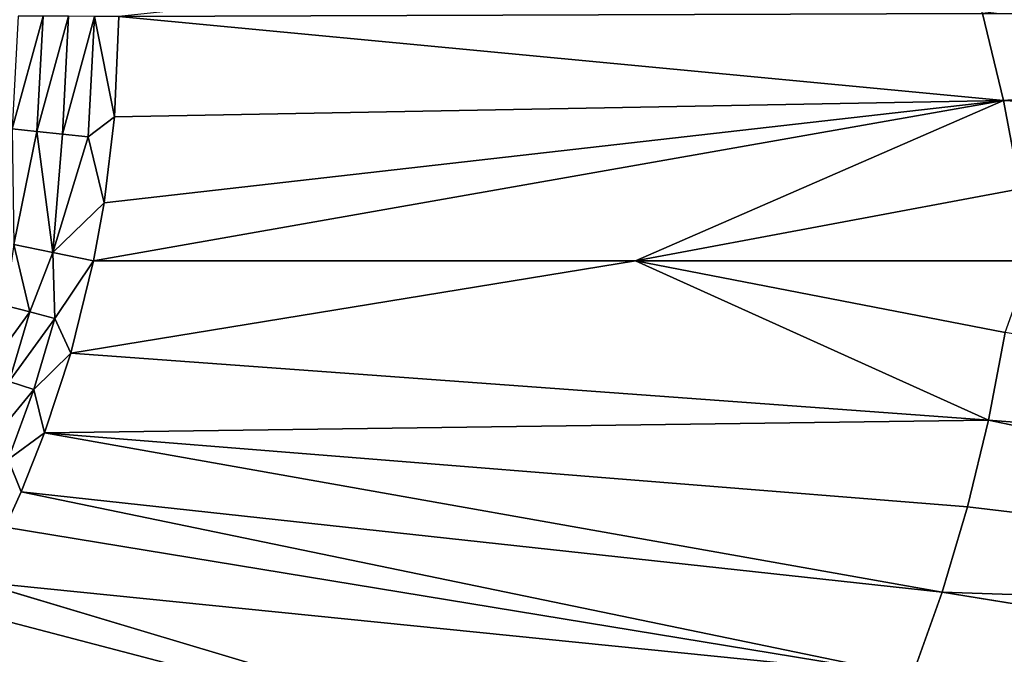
# Model space of a CAD drawing. Extents: x 0 to 605, y 0 to 400.
# Tile 951 of 1056: x 325 to 345, y 192 to 205. Entities that reach past the tile are written whole.
import ezdxf

# ---------------------------------------------------------------- set-up
doc = ezdxf.new("R2010")
doc.units = 0
doc.header["$LTSCALE"] = 25.4
doc.layers.get('0').update_dxf_attribs({"linetype": 'CONTINUOUS'})

# ---------------------------------------------------------------- blocks, each defined once
blk = doc.blocks.new('ATLANTA610_-_S_STL')
at = {"color": 0}
for p, q in [((364.547, 25.82, 210.071), (344.248, 25.377, 206.779)), ((364.547, 25.82, 210.071), (344.248, 25.377, 206.779)), ((365.313, 25.823, 207.483), (345.192, 25.381, 203.275)), ((365.313, 25.823, 207.483), (345.192, 25.381, 203.275)), ((366.729, 25.843, 197.843), (345.498, 25.386, 196.756)), ((366.729, 25.843, 197.843), (345.498, 25.386, 196.756)), ((366.226, 25.836, 195.174), (345.498, 25.386, 196.756)), ((366.226, 25.836, 195.174), (345.498, 25.386, 196.756)), ((342.108, 25.377, 211.807), (324.578, 25.154, 206.57)), ((342.108, 25.377, 211.807), (324.578, 25.154, 206.57)), ((343.634, 25.376, 208.491), (325.458, 25.154, 204.734)), ((343.634, 25.376, 208.491), (325.458, 25.154, 204.734)), ((344.248, 25.377, 206.779), (325.938, 25.155, 203.53)), ((344.248, 25.377, 206.779), (325.938, 25.155, 203.53)), ((345.192, 25.381, 203.275), (326.47, 25.156, 201.909)), ((345.192, 25.381, 203.275), (326.47, 25.156, 201.909)), ((345.498, 25.386, 196.756), (326.936, 25.159, 200.027)), ((345.498, 25.386, 196.756), (326.936, 25.159, 200.027)), ((327.153, 25.161, 198.839), (345.498, 25.386, 196.756)), ((327.153, 25.161, 198.839), (345.498, 25.386, 196.756)), ((327.365, 25.165, 197.087), (345.498, 25.386, 196.756)), ((327.365, 25.165, 197.087), (345.498, 25.386, 196.756)), ((345.84, 25.388, 198.555), (337.99, 25.274, 200.027)), ((345.84, 25.388, 198.555), (337.99, 25.274, 200.027)), ((345.498, 25.386, 196.756), (337.99, 25.274, 200.027)), ((345.498, 25.386, 196.756), (337.99, 25.274, 200.027)), ((337.99, 25.274, 200.027), (345.532, 25.383, 201.489)), ((337.99, 25.274, 200.027), (345.532, 25.383, 201.489)), ((345.192, 25.381, 203.275), (337.99, 25.274, 200.027)), ((345.192, 25.381, 203.275), (337.99, 25.274, 200.027)), ((344.248, 25.377, 206.779), (343.634, 25.376, 208.491)), ((344.248, 25.377, 206.779), (343.634, 25.376, 208.491)), ((344.766, 25.379, 205.039), (344.248, 25.377, 206.779)), ((344.766, 25.379, 205.039), (344.248, 25.377, 206.779)), ((344.766, 25.379, 205.039), (345.192, 25.381, 203.275)), ((344.766, 25.379, 205.039), (345.192, 25.381, 203.275)), ((345.498, 25.386, 196.756), (345.069, 25.384, 194.979)), ((345.498, 25.386, 196.756), (345.069, 25.384, 194.979)), ((345.192, 25.381, 203.275), (345.532, 25.383, 201.489)), ((345.192, 25.381, 203.275), (345.532, 25.383, 201.489)), ((345.84, 25.388, 198.555), (345.498, 25.386, 196.756)), ((345.84, 25.388, 198.555), (345.498, 25.386, 196.756)), ((325.135, 25.154, 205.454), (325.458, 25.154, 204.734)), ((325.135, 25.154, 205.454), (325.458, 25.154, 204.734)), ((325.193, 25.126, 204.074), (325.938, 25.155, 203.53)), ((325.193, 25.126, 204.074), (325.938, 25.155, 203.53)), ((325.458, 25.154, 204.734), (325.193, 25.126, 204.074)), ((325.458, 25.154, 204.734), (325.193, 25.126, 204.074)), ((325.716, 25.127, 202.651), (325.193, 25.126, 204.074)), ((325.716, 25.127, 202.651), (325.193, 25.126, 204.074)), ((325.716, 25.127, 202.651), (325.214, 25.041, 202.484)), ((325.716, 25.127, 202.651), (325.214, 25.041, 202.484)), ((325.458, 25.154, 204.734), (325.938, 25.155, 203.53)), ((325.458, 25.154, 204.734), (325.938, 25.155, 203.53)), ((326.147, 25.128, 201.202), (325.637, 25.042, 201.067)), ((326.147, 25.128, 201.202), (325.637, 25.042, 201.067)), ((326.47, 25.156, 201.909), (325.716, 25.127, 202.651)), ((326.47, 25.156, 201.909), (325.716, 25.127, 202.651)), ((325.938, 25.155, 203.53), (325.716, 25.127, 202.651)), ((325.938, 25.155, 203.53), (325.716, 25.127, 202.651)), ((326.147, 25.128, 201.202), (325.716, 25.127, 202.651)), ((326.147, 25.128, 201.202), (325.716, 25.127, 202.651)), ((325.938, 25.155, 203.53), (326.47, 25.156, 201.909)), ((325.938, 25.155, 203.53), (326.47, 25.156, 201.909)), ((326.109, 25.081, 199.855), (327.153, 25.161, 198.839)), ((326.109, 25.081, 199.855), (327.153, 25.161, 198.839)), ((326.109, 25.081, 199.855), (326.936, 25.159, 200.027)), ((326.109, 25.081, 199.855), (326.936, 25.159, 200.027)), ((326.825, 25.135, 197.496), (326.109, 25.081, 199.855)), ((326.825, 25.135, 197.496), (326.109, 25.081, 199.855)), ((326.109, 25.081, 199.855), (326.147, 25.128, 201.202)), ((326.109, 25.081, 199.855), (326.147, 25.128, 201.202)), ((326.936, 25.159, 200.027), (326.147, 25.128, 201.202)), ((326.936, 25.159, 200.027), (326.147, 25.128, 201.202)), ((326.47, 25.156, 201.909), (326.147, 25.128, 201.202)), ((326.47, 25.156, 201.909), (326.147, 25.128, 201.202)), ((326.825, 25.135, 197.496), (326.3, 25.049, 197.442)), ((326.825, 25.135, 197.496), (326.3, 25.049, 197.442)), ((326.47, 25.156, 201.909), (337.99, 25.274, 200.027)), ((326.47, 25.156, 201.909), (337.99, 25.274, 200.027)), ((326.47, 25.156, 201.909), (326.936, 25.159, 200.027)), ((326.47, 25.156, 201.909), (326.936, 25.159, 200.027)), ((326.825, 25.135, 197.496), (327.365, 25.165, 197.087)), ((326.825, 25.135, 197.496), (327.365, 25.165, 197.087)), ((326.825, 25.135, 197.496), (327.153, 25.161, 198.839)), ((326.825, 25.135, 197.496), (327.153, 25.161, 198.839)), ((326.956, 25.142, 195.041), (326.825, 25.135, 197.496)), ((326.956, 25.142, 195.041), (326.825, 25.135, 197.496)), ((337.99, 25.274, 200.027), (326.936, 25.159, 200.027)), ((337.99, 25.274, 200.027), (326.936, 25.159, 200.027)), ((326.936, 25.159, 200.027), (327.153, 25.161, 198.839)), ((326.936, 25.159, 200.027), (327.153, 25.161, 198.839)), ((326.956, 25.142, 195.041), (327.365, 25.165, 197.087)), ((326.956, 25.142, 195.041), (327.365, 25.165, 197.087)), ((327.153, 25.161, 198.839), (327.365, 25.165, 197.087)), ((327.153, 25.161, 198.839), (327.365, 25.165, 197.087)), ((327.365, 25.165, 197.087), (327.454, 25.171, 195.043)), ((327.365, 25.165, 197.087), (327.454, 25.171, 195.043)), ((325.637, 25.042, 201.067), (325.132, 24.899, 200.934)), ((325.637, 25.042, 201.067), (325.132, 24.899, 200.934)), ((325.214, 25.041, 202.484), (325.637, 25.042, 201.067)), ((325.214, 25.041, 202.484), (325.637, 25.042, 201.067)), ((325.308, 24.86, 199.689), (326.109, 25.081, 199.855)), ((325.308, 24.86, 199.689), (326.109, 25.081, 199.855)), ((325.637, 25.042, 201.067), (325.308, 24.86, 199.689)), ((325.637, 25.042, 201.067), (325.308, 24.86, 199.689)), ((326.109, 25.081, 199.855), (325.637, 25.042, 201.067)), ((326.109, 25.081, 199.855), (325.637, 25.042, 201.067)), ((325.781, 24.905, 197.387), (326.109, 25.081, 199.855)), ((325.781, 24.905, 197.387), (326.109, 25.081, 199.855)), ((326.3, 25.049, 197.442), (325.781, 24.905, 197.387)), ((326.3, 25.049, 197.442), (325.781, 24.905, 197.387)), ((325.907, 24.912, 195.038), (325.781, 24.905, 197.387)), ((325.907, 24.912, 195.038), (325.781, 24.905, 197.387)), ((326.3, 25.049, 197.442), (326.109, 25.081, 199.855)), ((326.3, 25.049, 197.442), (326.109, 25.081, 199.855)), ((326.429, 25.056, 195.039), (326.3, 25.049, 197.442)), ((326.429, 25.056, 195.039), (326.3, 25.049, 197.442)), ((325.781, 24.905, 197.387), (325.278, 24.704, 197.335)), ((325.781, 24.905, 197.387), (325.278, 24.704, 197.335)), ((325.781, 24.905, 197.387), (325.308, 24.86, 199.689)), ((325.781, 24.905, 197.387), (325.308, 24.86, 199.689))]:
    blk.add_line(p, q, dxfattribs=at)
mesh = blk.add_polyface(dxfattribs=at)
corners = [(343.634, 25.376, 208.491), (364.547, 25.82, 210.071), (344.248, 25.377, 206.779), (363.637, 25.818, 212.618)]
mesh.append_faces([[corners[k] for k in face] for face in [(0, 1, 2), (1, 0, 3)]], dxfattribs={"vtx0": -1, "color": 0})
mesh = blk.add_polyface(dxfattribs=at)
corners = [(344.766, 25.379, 205.039), (365.313, 25.823, 207.483), (345.192, 25.381, 203.275), (344.248, 25.377, 206.779), (364.547, 25.82, 210.071)]
mesh.append_faces([[corners[k] for k in face] for face in [(0, 1, 2), (1, 3, 4)]], dxfattribs={"vtx0": -1, "color": 0})
mesh.append_faces([[corners[k] for k in face] for face in [(1, 0, 3)]], dxfattribs={"vtx0": -1, "vtx2": -1, "color": 0})
mesh = blk.add_polyface(dxfattribs=at)
corners = [(345.069, 25.384, 194.979), (366.226, 25.836, 195.174), (365.594, 25.831, 192.538), (345.498, 25.386, 196.756)]
mesh.append_faces([[corners[k] for k in face] for face in [(0, 1, 2), (1, 0, 3)]], dxfattribs={"vtx0": -1, "color": 0})
mesh = blk.add_polyface(dxfattribs=at)
corners = [(345.192, 25.381, 203.275), (365.942, 25.829, 204.859), (345.532, 25.383, 201.489), (365.313, 25.823, 207.483)]
mesh.append_faces([[corners[k] for k in face] for face in [(0, 1, 2), (1, 0, 3)]], dxfattribs={"vtx0": -1, "color": 0})
mesh = blk.add_polyface(dxfattribs=at)
corners = [(345.84, 25.388, 198.555), (366.729, 25.843, 197.843), (345.498, 25.386, 196.756)]
mesh.append_faces([[corners[k] for k in face] for face in [(0, 1, 2)]], dxfattribs={"color": 0})
mesh = blk.add_polyface(dxfattribs=at)
corners = [(366.729, 25.843, 197.843), (366.226, 25.836, 195.174), (345.498, 25.386, 196.756)]
mesh.append_faces([[corners[k] for k in face] for face in [(0, 1, 2)]], dxfattribs={"color": 0})
mesh = blk.add_polyface(dxfattribs=at)
corners = [(324.268, 25.154, 207.139), (342.108, 25.377, 211.807), (324.578, 25.154, 206.57), (323.558, 25.155, 208.328), (341.192, 25.378, 213.396)]
mesh.append_faces([[corners[k] for k in face] for face in [(0, 1, 2), (1, 3, 4)]], dxfattribs={"vtx0": -1, "color": 0})
mesh.append_faces([[corners[k] for k in face] for face in [(1, 0, 3)]], dxfattribs={"vtx0": -1, "vtx2": -1, "color": 0})
mesh = blk.add_polyface(dxfattribs=at)
corners = [(325.135, 25.154, 205.454), (343.634, 25.376, 208.491), (325.458, 25.154, 204.734), (324.578, 25.154, 206.57), (342.108, 25.377, 211.807), (342.921, 25.376, 210.169)]
mesh.append_faces([[corners[k] for k in face] for face in [(0, 1, 2), (1, 4, 5)]], dxfattribs={"vtx0": -1, "color": 0})
mesh.append_faces([[corners[k] for k in face] for face in [(1, 0, 3), (1, 3, 4)]], dxfattribs={"vtx0": -1, "vtx2": -1, "color": 0})
mesh = blk.add_polyface(dxfattribs=at)
corners = [(325.458, 25.154, 204.734), (344.248, 25.377, 206.779), (325.938, 25.155, 203.53), (343.634, 25.376, 208.491)]
mesh.append_faces([[corners[k] for k in face] for face in [(0, 1, 2), (1, 0, 3)]], dxfattribs={"vtx0": -1, "color": 0})
mesh = blk.add_polyface(dxfattribs=at)
corners = [(325.938, 25.155, 203.53), (345.192, 25.381, 203.275), (326.47, 25.156, 201.909), (344.766, 25.379, 205.039), (344.248, 25.377, 206.779)]
mesh.append_faces([[corners[k] for k in face] for face in [(0, 1, 2), (3, 0, 4)]], dxfattribs={"vtx0": -1, "color": 0})
mesh.append_faces([[corners[k] for k in face] for face in [(1, 0, 3)]], dxfattribs={"vtx0": -1, "vtx1": -1, "color": 0})
mesh = blk.add_polyface(dxfattribs=at)
corners = [(345.192, 25.381, 203.275), (337.99, 25.274, 200.027), (326.47, 25.156, 201.909)]
mesh.append_faces([[corners[k] for k in face] for face in [(0, 1, 2)]], dxfattribs={"color": 0})
mesh = blk.add_polyface(dxfattribs=at)
corners = [(326.936, 25.159, 200.027), (337.99, 25.274, 200.027), (345.498, 25.386, 196.756)]
mesh.append_faces([[corners[k] for k in face] for face in [(0, 1, 2)]], dxfattribs={"color": 0})
mesh = blk.add_polyface(dxfattribs=at)
corners = [(326.936, 25.159, 200.027), (345.498, 25.386, 196.756), (327.153, 25.161, 198.839)]
mesh.append_faces([[corners[k] for k in face] for face in [(0, 1, 2)]], dxfattribs={"color": 0})
mesh = blk.add_polyface(dxfattribs=at)
corners = [(327.153, 25.161, 198.839), (345.498, 25.386, 196.756), (327.365, 25.165, 197.087)]
mesh.append_faces([[corners[k] for k in face] for face in [(0, 1, 2)]], dxfattribs={"color": 0})
mesh = blk.add_polyface(dxfattribs=at)
corners = [(327.454, 25.171, 195.043), (345.069, 25.384, 194.979), (344.548, 25.382, 193.227), (345.498, 25.386, 196.756), (327.365, 25.165, 197.087)]
mesh.append_faces([[corners[k] for k in face] for face in [(0, 1, 2), (3, 0, 4)]], dxfattribs={"vtx0": -1, "color": 0})
mesh.append_faces([[corners[k] for k in face] for face in [(1, 0, 3)]], dxfattribs={"vtx0": -1, "vtx1": -1, "color": 0})
mesh = blk.add_polyface(dxfattribs=at)
corners = [(337.99, 25.274, 200.027), (346.058, 25.391, 200.027), (345.84, 25.388, 198.555), (345.532, 25.383, 201.489)]
mesh.append_faces([[corners[k] for k in face] for face in [(0, 1, 2), (1, 0, 3)]], dxfattribs={"vtx0": -1, "color": 0})
mesh = blk.add_polyface(dxfattribs=at)
corners = [(337.99, 25.274, 200.027), (345.84, 25.388, 198.555), (345.498, 25.386, 196.756)]
mesh.append_faces([[corners[k] for k in face] for face in [(0, 1, 2)]], dxfattribs={"color": 0})
mesh = blk.add_polyface(dxfattribs=at)
corners = [(345.192, 25.381, 203.275), (345.532, 25.383, 201.489), (337.99, 25.274, 200.027)]
mesh.append_faces([[corners[k] for k in face] for face in [(0, 1, 2)]], dxfattribs={"color": 0})
mesh = blk.add_polyface(dxfattribs=at)
corners = [(324.703, 25.04, 203.877), (325.716, 25.127, 202.651), (325.214, 25.041, 202.484), (325.193, 25.126, 204.074)]
mesh.append_faces([[corners[k] for k in face] for face in [(0, 1, 2), (1, 0, 3)]], dxfattribs={"vtx0": -1, "color": 0})
mesh = blk.add_polyface(dxfattribs=at)
corners = [(325.135, 25.154, 205.454), (325.458, 25.154, 204.734), (325.193, 25.126, 204.074)]
mesh.append_faces([[corners[k] for k in face] for face in [(0, 1, 2)]], dxfattribs={"color": 0})
mesh = blk.add_polyface(dxfattribs=at)
corners = [(325.193, 25.126, 204.074), (325.938, 25.155, 203.53), (325.716, 25.127, 202.651)]
mesh.append_faces([[corners[k] for k in face] for face in [(0, 1, 2)]], dxfattribs={"color": 0})
mesh = blk.add_polyface(dxfattribs=at)
corners = [(325.458, 25.154, 204.734), (325.938, 25.155, 203.53), (325.193, 25.126, 204.074)]
mesh.append_faces([[corners[k] for k in face] for face in [(0, 1, 2)]], dxfattribs={"color": 0})
mesh = blk.add_polyface(dxfattribs=at)
corners = [(325.214, 25.041, 202.484), (326.147, 25.128, 201.202), (325.637, 25.042, 201.067), (325.716, 25.127, 202.651)]
mesh.append_faces([[corners[k] for k in face] for face in [(0, 1, 2), (1, 0, 3)]], dxfattribs={"vtx0": -1, "color": 0})
mesh = blk.add_polyface(dxfattribs=at)
corners = [(326.147, 25.128, 201.202), (326.109, 25.081, 199.855), (325.637, 25.042, 201.067)]
mesh.append_faces([[corners[k] for k in face] for face in [(0, 1, 2)]], dxfattribs={"color": 0})
mesh = blk.add_polyface(dxfattribs=at)
corners = [(325.938, 25.155, 203.53), (326.47, 25.156, 201.909), (325.716, 25.127, 202.651)]
mesh.append_faces([[corners[k] for k in face] for face in [(0, 1, 2)]], dxfattribs={"color": 0})
mesh = blk.add_polyface(dxfattribs=at)
corners = [(325.716, 25.127, 202.651), (326.47, 25.156, 201.909), (326.147, 25.128, 201.202)]
mesh.append_faces([[corners[k] for k in face] for face in [(0, 1, 2)]], dxfattribs={"color": 0})
mesh = blk.add_polyface(dxfattribs=at)
corners = [(326.109, 25.081, 199.855), (327.153, 25.161, 198.839), (326.825, 25.135, 197.496)]
mesh.append_faces([[corners[k] for k in face] for face in [(0, 1, 2)]], dxfattribs={"color": 0})
mesh = blk.add_polyface(dxfattribs=at)
corners = [(326.936, 25.159, 200.027), (327.153, 25.161, 198.839), (326.109, 25.081, 199.855)]
mesh.append_faces([[corners[k] for k in face] for face in [(0, 1, 2)]], dxfattribs={"color": 0})
mesh = blk.add_polyface(dxfattribs=at)
corners = [(326.147, 25.128, 201.202), (326.936, 25.159, 200.027), (326.109, 25.081, 199.855)]
mesh.append_faces([[corners[k] for k in face] for face in [(0, 1, 2)]], dxfattribs={"color": 0})
mesh = blk.add_polyface(dxfattribs=at)
corners = [(326.109, 25.081, 199.855), (326.825, 25.135, 197.496), (326.3, 25.049, 197.442)]
mesh.append_faces([[corners[k] for k in face] for face in [(0, 1, 2)]], dxfattribs={"color": 0})
mesh = blk.add_polyface(dxfattribs=at)
corners = [(326.47, 25.156, 201.909), (326.936, 25.159, 200.027), (326.147, 25.128, 201.202)]
mesh.append_faces([[corners[k] for k in face] for face in [(0, 1, 2)]], dxfattribs={"color": 0})
mesh = blk.add_polyface(dxfattribs=at)
corners = [(326.3, 25.049, 197.442), (326.956, 25.142, 195.041), (326.429, 25.056, 195.039), (326.825, 25.135, 197.496)]
mesh.append_faces([[corners[k] for k in face] for face in [(0, 1, 2), (1, 0, 3)]], dxfattribs={"vtx0": -1, "color": 0})
mesh = blk.add_polyface(dxfattribs=at)
corners = [(326.47, 25.156, 201.909), (337.99, 25.274, 200.027), (326.936, 25.159, 200.027)]
mesh.append_faces([[corners[k] for k in face] for face in [(0, 1, 2)]], dxfattribs={"color": 0})
mesh = blk.add_polyface(dxfattribs=at)
corners = [(327.153, 25.161, 198.839), (327.365, 25.165, 197.087), (326.825, 25.135, 197.496)]
mesh.append_faces([[corners[k] for k in face] for face in [(0, 1, 2)]], dxfattribs={"color": 0})
mesh = blk.add_polyface(dxfattribs=at)
corners = [(326.825, 25.135, 197.496), (327.365, 25.165, 197.087), (326.956, 25.142, 195.041)]
mesh.append_faces([[corners[k] for k in face] for face in [(0, 1, 2)]], dxfattribs={"color": 0})
mesh = blk.add_polyface(dxfattribs=at)
corners = [(327.365, 25.165, 197.087), (327.454, 25.171, 195.043), (326.956, 25.142, 195.041)]
mesh.append_faces([[corners[k] for k in face] for face in [(0, 1, 2)]], dxfattribs={"color": 0})
mesh = blk.add_polyface(dxfattribs=at)
corners = [(324.719, 24.897, 202.32), (325.637, 25.042, 201.067), (325.132, 24.899, 200.934), (325.214, 25.041, 202.484)]
mesh.append_faces([[corners[k] for k in face] for face in [(0, 1, 2), (1, 0, 3)]], dxfattribs={"vtx0": -1, "color": 0})
mesh = blk.add_polyface(dxfattribs=at)
corners = [(325.637, 25.042, 201.067), (325.308, 24.86, 199.689), (325.132, 24.899, 200.934)]
mesh.append_faces([[corners[k] for k in face] for face in [(0, 1, 2)]], dxfattribs={"color": 0})
mesh = blk.add_polyface(dxfattribs=at)
corners = [(325.278, 24.704, 197.335), (325.907, 24.912, 195.038), (325.401, 24.711, 195.036), (325.781, 24.905, 197.387)]
mesh.append_faces([[corners[k] for k in face] for face in [(0, 1, 2), (1, 0, 3)]], dxfattribs={"vtx0": -1, "color": 0})
mesh = blk.add_polyface(dxfattribs=at)
corners = [(326.109, 25.081, 199.855), (325.781, 24.905, 197.387), (325.308, 24.86, 199.689)]
mesh.append_faces([[corners[k] for k in face] for face in [(0, 1, 2)]], dxfattribs={"color": 0})
mesh = blk.add_polyface(dxfattribs=at)
corners = [(325.637, 25.042, 201.067), (326.109, 25.081, 199.855), (325.308, 24.86, 199.689)]
mesh.append_faces([[corners[k] for k in face] for face in [(0, 1, 2)]], dxfattribs={"color": 0})
mesh = blk.add_polyface(dxfattribs=at)
corners = [(326.109, 25.081, 199.855), (326.3, 25.049, 197.442), (325.781, 24.905, 197.387)]
mesh.append_faces([[corners[k] for k in face] for face in [(0, 1, 2)]], dxfattribs={"color": 0})
mesh = blk.add_polyface(dxfattribs=at)
corners = [(325.781, 24.905, 197.387), (326.429, 25.056, 195.039), (325.907, 24.912, 195.038), (326.3, 25.049, 197.442)]
mesh.append_faces([[corners[k] for k in face] for face in [(0, 1, 2), (1, 0, 3)]], dxfattribs={"vtx0": -1, "color": 0})
mesh = blk.add_polyface(dxfattribs=at)
corners = [(325.308, 24.86, 199.689), (325.781, 24.905, 197.387), (325.278, 24.704, 197.335)]
mesh.append_faces([[corners[k] for k in face] for face in [(0, 1, 2)]], dxfattribs={"color": 0})

msp = doc.modelspace()

# ---------------------------------------------------------------- block references
at = {"color": 254, "extrusion": (0, -1, 5.55112e-17)}
msp.add_blockref('ATLANTA610_-_S_STL', (-0.269, -0.066, -399.883), dxfattribs=at)

doc.saveas('drawing.dxf')
